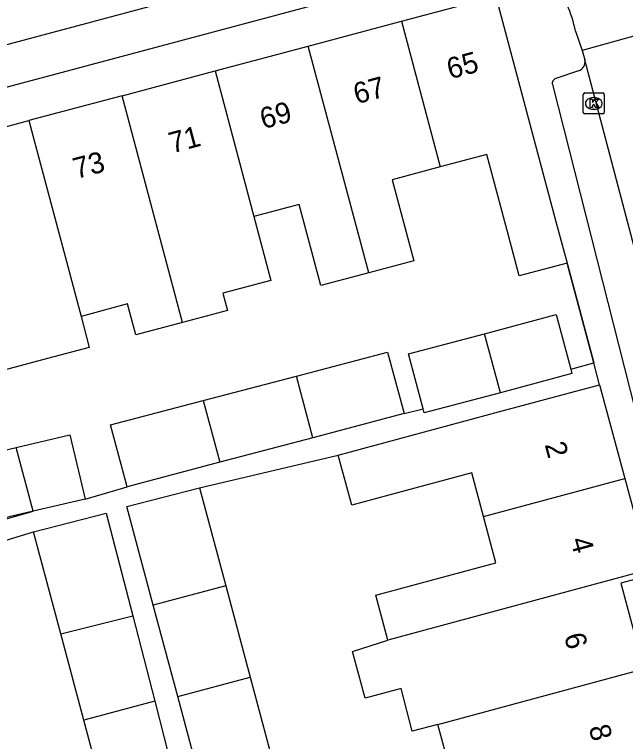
# Model space of a CAD drawing. Extents: x 162542 to 163144, y 380786 to 381511.
# Drawn here: x 162888.72 to 162917.88, y 381053.03 to 381087.73 of the extents above; entities that cross this region are included whole.
import ezdxf

# ---------------------------------------------------------------- set-up
doc = ezdxf.new("R2010")
doc.units = 0
for name, color, linetype in [('IMGEO_Kolk', 7, 'Continuous'), ('IMGEO_Muur', 7, 'Continuous'), ('IMGEO_Pand', 7, 'Continuous'), ('IMGEO_Pand_nummerreeks', 7, 'Continuous'), ('IMGEO_Rijbaan_lokaal_open', 7, 'Continuous'), ('IMGEO_Voetpad_open', 7, 'Continuous')]:
    doc.layers.add(name, color=color, linetype=linetype)

msp = doc.modelspace()

# ---------------------------------------------------------------- linework, layer by layer
at = {"layer": 'IMGEO_Kolk'}
for p, q in [((162915.863, 381083.058), (162915.863, 381083.91)), ((162915.938, 381083.984), (162916.79, 381083.984)), ((162916.864, 381083.91), (162916.864, 381083.058)), ((162916.351, 381083.764), (162916.376, 381083.764)), ((162916.374, 381083.204), (162916.349, 381083.204)), ((162916.79, 381082.984), (162915.938, 381082.984))]:
    msp.add_line(p, q, dxfattribs=at)
for points in [[(162915.863, 381083.058), (162915.863, 381083.91)], [(162915.938, 381083.984), (162916.79, 381083.984)], [(162916.864, 381083.91), (162916.864, 381083.058)], [(162916.184, 381083.684), (162916.307, 381083.684), (162916.307, 381083.533), (162916.437, 381083.684), (162916.601, 381083.684), (162916.455, 381083.533), (162916.608, 381083.284), (162916.456, 381083.284), (162916.371, 381083.448), (162916.307, 381083.381), (162916.307, 381083.284), (162916.184, 381083.284), (162916.184, 381083.684)], [(162916.79, 381082.984), (162915.938, 381082.984)]]:
    msp.add_lwpolyline(points, dxfattribs=at)
for centre, start, end in [((162915.94, 381083.908), 91.552, 178.448), ((162915.94, 381083.908), 91.552, 178.448), ((162916.788, 381083.908), 1.552, 88.448), ((162916.788, 381083.908), 1.552, 88.448), ((162915.94, 381083.06), 181.552, 268.448), ((162915.94, 381083.06), 181.552, 268.448), ((162916.788, 381083.06), 271.552, 358.448), ((162916.788, 381083.06), 271.552, 358.448)]:
    msp.add_arc(centre, 0.0765, start, end, dxfattribs=at)
for centre, major_axis, ratio, start_param, end_param in [((162916.35, 381083.484), (-0.387, 0.002), 0.722429, 4.712389, 7.853982), ((162916.375, 381083.484), (-0.39, 0.002), 0.717154, 1.570796, 4.712389)]:
    msp.add_ellipse(centre, major_axis=major_axis, ratio=ratio, start_param=start_param, end_param=end_param, dxfattribs=at)
at = {"layer": 'IMGEO_Muur'}
msp.add_lwpolyline([(162915.089, 381075.867), (162916.364, 381071.105)], dxfattribs=at)
at = {"layer": 'IMGEO_Pand'}
for points in [[(162907.185, 381087.409), (162909.899, 381088.134), (162911.688, 381088.611)], [(162911.688, 381088.611), (162914.576, 381077.79), (162915.089, 381075.867)], [(162902.741, 381086.224), (162907.185, 381087.409)], [(162907.185, 381087.409), (162909.038, 381080.452)], [(162898.297, 381085.038), (162902.741, 381086.224)], [(162905.623, 381075.401), (162902.741, 381086.224)], [(162893.852, 381083.852), (162898.297, 381085.038)], [(162898.297, 381085.038), (162900.149, 381078.081)], [(162893.852, 381083.852), (162889.408, 381082.666)], [(162896.734, 381073.03), (162893.852, 381083.852)], [(162884.963, 381081.48), (162889.408, 381082.666)], [(162889.408, 381082.666), (162891.26, 381075.709), (162891.896, 381073.323)], [(162915.089, 381075.867), (162912.8, 381075.256), (162912.287, 381077.179), (162911.256, 381081.044), (162909.038, 381080.452)], [(162909.038, 381080.452), (162906.743, 381079.84), (162907.774, 381075.975), (162905.623, 381075.401)], [(162905.623, 381075.401), (162903.34, 381074.792), (162902.309, 381078.657), (162900.149, 381078.081)], [(162900.149, 381078.081), (162900.96, 381075.034), (162898.667, 381074.424), (162898.886, 381073.604), (162896.734, 381073.03)], [(162896.734, 381073.03), (162894.509, 381072.436), (162894.115, 381073.915), (162891.896, 381073.323)], [(162911.157, 381072.494), (162914.571, 381073.403), (162915.263, 381070.808)], [(162891.896, 381073.323), (162892.29, 381071.843), (162890.064, 381071.25), (162887.844, 381070.658)], [(162908.219, 381068.913), (162907.522, 381071.526), (162911.157, 381072.494)], [(162911.907, 381069.679), (162911.157, 381072.494)], [(162902.174, 381070.473), (162906.521, 381071.616), (162907.32, 381068.682)], [(162915.263, 381070.808), (162915.321, 381070.589), (162911.907, 381069.679)], [(162897.726, 381069.303), (162902.174, 381070.473)], [(162902.958, 381067.529), (162902.174, 381070.473)], [(162904.168, 381066.704), (162905.938, 381067.18), (162911.816, 381068.762), (162916.644, 381070.061)], [(162916.644, 381070.061), (162917.847, 381065.589)], [(162911.907, 381069.679), (162908.272, 381068.712), (162908.219, 381068.913)], [(162894.093, 381065.187), (162893.295, 381068.138), (162897.726, 381069.303)], [(162897.726, 381069.303), (162898.512, 381066.355)], [(162907.32, 381068.682), (162902.958, 381067.529)], [(162888.8, 381067.066), (162891.355, 381067.662), (162892.089, 381064.597)], [(162902.958, 381067.529), (162898.512, 381066.355)], [(162889.611, 381064.019), (162886.824, 381063.368), (162886.09, 381066.433), (162888.8, 381067.066)], [(162889.611, 381064.019), (162888.8, 381067.066)], [(162911.099, 381063.772), (162910.541, 381065.848), (162906.583, 381064.783), (162904.811, 381064.306), (162904.168, 381066.704)], [(162898.512, 381066.355), (162894.093, 381065.187)], [(162911.099, 381063.772), (162917.847, 381065.589)], [(162917.847, 381065.589), (162919.019, 381061.234)], [(162895.343, 381059.529), (162894.08, 381064.245), (162897.552, 381065.144)], [(162897.552, 381065.144), (162898.804, 381060.461)], [(162892.089, 381064.597), (162889.611, 381064.019)], [(162889.626, 381063.033), (162893.099, 381063.932), (162894.361, 381059.033)], [(162906.535, 381057.873), (162905.96, 381060.019), (162907.728, 381060.495), (162911.694, 381061.562), (162911.099, 381063.772)], [(162890.93, 381058.165), (162889.626, 381063.033)], [(162919.019, 381061.234), (162906.535, 381057.873)], [(162919.019, 381061.234), (162919.091, 381060.966), (162917.66, 381060.581), (162918.76, 381056.494)], [(162898.804, 381060.461), (162895.343, 381059.529)], [(162898.804, 381060.461), (162899.968, 381056.105)], [(162896.509, 381055.174), (162895.343, 381059.529)], [(162890.93, 381058.165), (162894.361, 381059.033)], [(162894.361, 381059.033), (162895.413, 381054.951)], [(162892.032, 381054.049), (162890.93, 381058.165)], [(162908.93, 381053.847), (162907.702, 381053.516), (162907.172, 381055.553), (162905.457, 381055.091), (162904.854, 381057.317), (162906.535, 381057.873)], [(162908.93, 381053.847), (162918.76, 381056.494)], [(162896.509, 381055.174), (162899.968, 381056.105)], [(162899.968, 381056.105), (162901.132, 381051.748)], [(162897.675, 381050.817), (162896.509, 381055.174)], [(162895.413, 381054.951), (162892.032, 381054.049)], [(162895.413, 381054.951), (162896.537, 381050.586)], [(162893.198, 381049.694), (162892.032, 381054.049)], [(162907.188, 381048.708), (162906.595, 381050.896), (162908.502, 381051.409), (162909.513, 381051.681), (162908.93, 381053.847)]]:
    msp.add_lwpolyline(points, dxfattribs=at)
at = {"layer": 'IMGEO_Rijbaan_lokaal_open'}
for points in [[(162871.254, 381081.738), (162906.341, 381091.119)], [(162915.497, 381086.929), (162915.808, 381086.016)], [(162918.952, 381086.888), (162915.808, 381086.016)], [(162915.808, 381086.016), (162915.939, 381085.565)], [(162922.061, 381062.358), (162915.939, 381085.565)]]:
    msp.add_lwpolyline(points, dxfattribs=at)
msp.add_arc((162909.561, 381085.69), 6.064, 11.7881, 36.8402, dxfattribs=at)
at = {"layer": 'IMGEO_Voetpad_open'}
for points in [[(162872.337, 381079.995), (162906.267, 381089.06)], [(162915.632, 381085.043), (162914.554, 381084.668)], [(162914.388, 381084.382), (162919.947, 381062.518)], [(162916.365, 381071.103), (162916.364, 381071.105), (162915.089, 381075.867)], [(162915.263, 381070.808), (162916.365, 381071.103)], [(162916.644, 381070.061), (162916.365, 381071.103)], [(162907.32, 381068.682), (162908.219, 381068.913)], [(162897.552, 381065.144), (162904.168, 381066.704)], [(162892.089, 381064.597), (162894.093, 381065.187)], [(162884.654, 381062.601), (162889.611, 381064.019)], [(162884.713, 381061.545), (162889.626, 381063.033)]]:
    msp.add_lwpolyline(points, dxfattribs=at)
for centre, radius, start, end in [((162915.496, 381085.474), 0.452, 287.486, 11.5925), ((162914.606, 381084.447), 0.227, 103.1788, 196.5577)]:
    msp.add_arc(centre, radius, start, end, dxfattribs=at)

# ---------------------------------------------------------------- texts
at = {"layer": 'IMGEO_Pand_nummerreeks'}
for s, rotation, p in [('65', 14.9406, (162909.505, 381084.634)), ('67', 14.9406, (162905.047, 381083.444)), ('69', 14.9406, (162900.588, 381082.255)), ('71', 14.9406, (162896.24, 381081.094)), ('73', 14.9427, (162891.671, 381079.874)), ('2', 285.0588, (162914.016, 381067.203)), ('4', 285.0588, (162915.24, 381062.653)), ('6', 285.0608, (162914.937, 381058.075)), ('8', 285.0608, (162916.116, 381053.695))]:
    msp.add_text(s, height=1, rotation=rotation, dxfattribs=at).set_placement(p)

doc.saveas('drawing.dxf')
